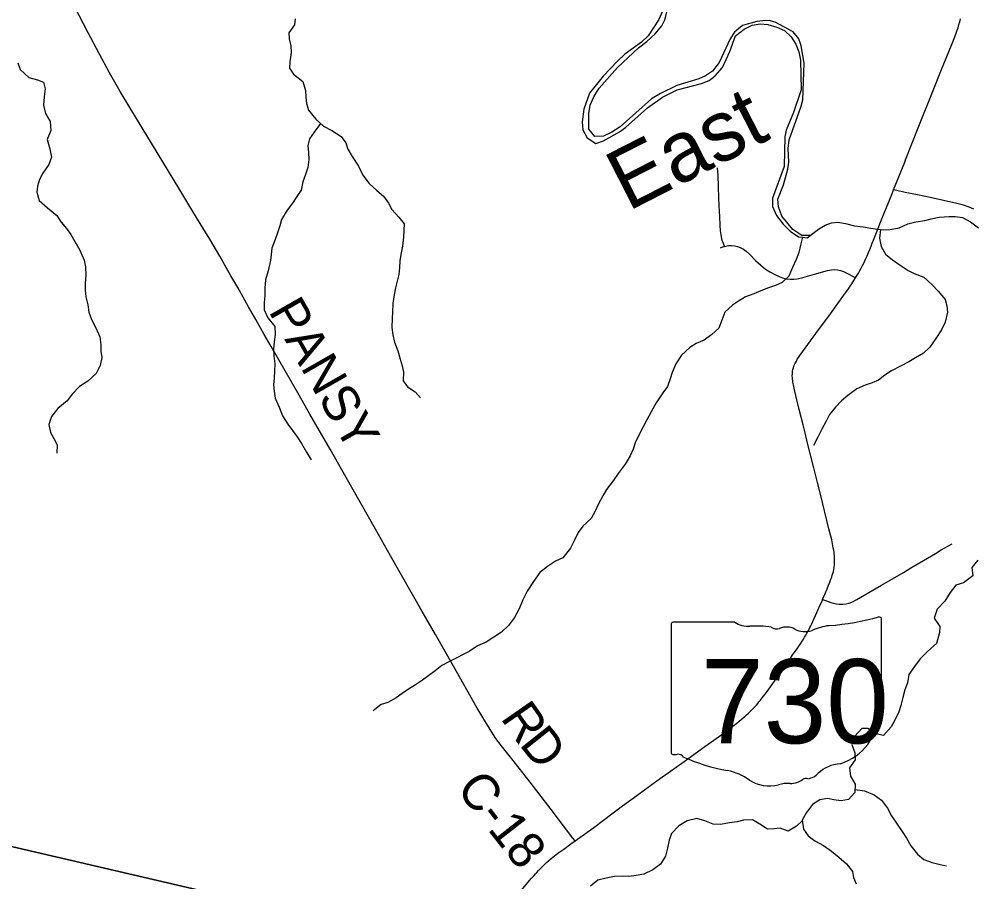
# Model space of a CAD drawing. Extents: x 0 to 34, y 0 to 22.
# Drawn here: x 19.453 to 20.948, y 15.17 to 16.521 of the extents above; entities that cross this region are included whole.
import ezdxf

# ---------------------------------------------------------------- set-up
doc = ezdxf.new("R2010")
doc.units = 0
for name, color, linetype in [('GM_X_Corporation', 7, 'Continuous'), ('GM_X_County_Road', 7, 'Continuous'), ('GM_X_County_Road_Text', 7, 'Continuous'), ('GM_X_Major_River', 7, 'Continuous'), ('GM_X_Minor_River', 7, 'Continuous'), ('GM_X_Minor_River_Text', 7, 'Continuous'), ('GM_X_State_Location', 7, 'Continuous'), ('GM_X_State_Route', 7, 'Continuous'), ('GM_X_State_Shield', 7, 'Continuous'), ('GM_X_Township_Road', 7, 'Continuous')]:
    doc.layers.add(name, color=color, linetype=linetype)

msp = doc.modelspace()

# ---------------------------------------------------------------- linework, layer by layer
at = {"layer": 'GM_X_Corporation'}
msp.add_lwpolyline([(17.8718, 17.2256), (17.7834, 16.317), (17.7373, 15.7617), (17.7239, 15.6245), (18.0639, 15.5437), (18.8797, 15.3563), (20.156, 15.0595), (20.9871, 14.8793), (21.6235, 14.742), (22.4946, 14.5463), (22.7103, 14.4966), (23.0409, 15.7041), (23.1639, 16.2517), (23.362, 16.8676)], dxfattribs=at)
msp.add_lwpolyline([(17.597, 14.3059), (22.6629, 14.3059), (22.7103, 14.4966), (22.4946, 14.5463), (21.6235, 14.742), (20.9871, 14.8793), (20.156, 15.0595), (18.8797, 15.3563), (18.0639, 15.5437), (17.7239, 15.6245), (17.6136, 14.4601)], close=True, dxfattribs=at)
at = {"layer": 'GM_X_County_Road'}
msp.add_lwpolyline([(20.3231, 15.2347), (20.3199, 15.239), (20.2856, 15.284), (20.253, 15.3263), (20.2242, 15.3629), (20.2053, 15.3868), (20.1983, 15.3964), (20.19, 15.4089), (20.1701, 15.4426), (20.1329, 15.5079), (20.1046, 15.5576), (20.084, 15.5938), (20.034, 15.6811), (20.0105, 15.7228), (19.9648, 15.8033), (19.9395, 15.8481), (19.908, 15.9025), (19.891, 15.9322), (19.8473, 16.0088), (19.8365, 16.0276), (19.8231, 16.0508), (19.8118, 16.0708), (19.795, 16.1011), (19.7842, 16.1194), (19.7667, 16.1502), (19.7512, 16.1764), (19.7377, 16.1987), (19.7231, 16.2225), (19.7025, 16.2565), (19.6274, 16.3803), (19.6107, 16.408), (19.5941, 16.4371), (19.5778, 16.4672), (19.5609, 16.4998), (19.5394, 16.5411)], dxfattribs=at)
at = {"layer": 'GM_X_Major_River'}
for points in [[(20.5486, 16.4534), (20.5382, 16.4398), (20.5275, 16.4324), (20.5168, 16.4276), (20.4825, 16.4174), (20.4569, 16.4049), (20.4431, 16.3963), (20.394, 16.3526), (20.3806, 16.344), (20.3676, 16.3381), (20.3539, 16.3372), (20.3446, 16.3487), (20.3446, 16.3734), (20.3467, 16.3863), (20.3526, 16.3995), (20.3611, 16.413), (20.3896, 16.4453), (20.4227, 16.4763), (20.4357, 16.486), (20.4484, 16.498), (20.4588, 16.5104), (20.4639, 16.5202), (20.4768, 16.572)], [(20.4599, 16.5335), (20.4544, 16.5203), (20.4374, 16.4947), (20.4274, 16.485), (20.4013, 16.4664), (20.3898, 16.4555), (20.3674, 16.4319)], [(20.3674, 16.4319), (20.3458, 16.4052), (20.3367, 16.3799), (20.3342, 16.3602), (20.3355, 16.3477), (20.3421, 16.3351), (20.3557, 16.3262), (20.3675, 16.3305), (20.3927, 16.3446), (20.4023, 16.3517), (20.4365, 16.3824), (20.4602, 16.3991), (20.4828, 16.4106), (20.5212, 16.4203), (20.533, 16.4251), (20.5426, 16.4322), (20.5538, 16.4453), (20.5655, 16.4706), (20.5746, 16.4948), (20.5881, 16.5056), (20.6003, 16.5115), (20.6132, 16.5136), (20.6249, 16.5127), (20.6393, 16.5087), (20.6513, 16.5032), (20.6618, 16.4932), (20.6689, 16.4821), (20.6736, 16.4699), (20.6761, 16.457), (20.6773, 16.4106), (20.665, 16.3747), (20.6536, 16.3472), (20.6516, 16.337), (20.6505, 16.2903), (20.6324, 16.2408), (20.6325, 16.2279), (20.6388, 16.2137), (20.6488, 16.2003), (20.66, 16.1892), (20.6732, 16.1803), (20.6793, 16.1795), (20.6864, 16.1786), (20.6914, 16.1823)], [(20.6269, 16.5187), (20.6174, 16.5185), (20.6076, 16.5175), (20.5851, 16.5113), (20.5728, 16.5005), (20.5658, 16.4903), (20.5486, 16.4534)], [(20.6914, 16.1823), (20.6785, 16.1825), (20.6643, 16.1918), (20.6471, 16.2125), (20.6416, 16.227), (20.6407, 16.2395), (20.6497, 16.2618), (20.6561, 16.2864), (20.6578, 16.2974), (20.6566, 16.3187), (20.6583, 16.3319), (20.6773, 16.3848), (20.6797, 16.395), (20.6817, 16.4523), (20.6772, 16.4794), (20.6735, 16.49), (20.6646, 16.5012), (20.6367, 16.5163), (20.6269, 16.5187)]]:
    msp.add_lwpolyline(points, dxfattribs=at)
at = {"layer": 'GM_X_Minor_River'}
for points in [[(19.8849, 16.5216), (19.884, 16.5121), (19.8751, 16.4997), (19.8754, 16.4902), (19.8782, 16.4795), (19.8785, 16.4689), (19.8764, 16.4545), (19.8762, 16.4443), (19.8821, 16.4347), (19.8971, 16.4235), (19.9011, 16.4094), (19.9017, 16.3987), (19.9027, 16.3889), (19.9056, 16.3786), (19.9171, 16.3644), (19.9295, 16.3536), (19.9423, 16.3466), (19.9569, 16.3376), (19.964, 16.3273), (19.9676, 16.3174), (19.9743, 16.3059), (19.9839, 16.291), (19.9906, 16.2768), (20.0006, 16.2638), (20.013, 16.253), (20.0234, 16.2437), (20.0309, 16.233), (20.036, 16.223), (20.0472, 16.2111), (20.0554, 16.2008), (20.0549, 16.1905), (20.0544, 16.1795), (20.053, 16.1659), (20.0506, 16.1526), (20.0489, 16.1428), (20.0484, 16.1318), (20.0471, 16.1215), (20.0446, 16.1109), (20.0418, 16.1004), (20.0398, 16.0897), (20.0377, 16.0757), (20.0375, 16.0621), (20.0366, 16.0526), (20.0364, 16.0385), (20.0377, 16.0271), (20.0406, 16.0153), (20.0457, 16.002), (20.0493, 15.9886), (20.0526, 15.9783), (20.0543, 15.9685), (20.0538, 15.9548), (20.0608, 15.9452), (20.0728, 15.9378), (20.0814, 15.9282)], [(19.4505, 16.4527), (19.4545, 16.442), (19.468, 16.4297), (19.4812, 16.4261), (19.491, 16.4222), (19.4932, 16.4119), (19.4918, 16.3994), (19.4909, 16.3865), (19.4937, 16.3735), (19.5011, 16.3609), (19.5024, 16.3465), (19.4966, 16.3325), (19.5005, 16.318), (19.5034, 16.3051), (19.4994, 16.2934), (19.4897, 16.2802)], [(19.9247, 16.3578), (19.9146, 16.3443), (19.9076, 16.3337), (19.9048, 16.3232), (19.9058, 16.3125), (19.9064, 16.3011), (19.9047, 16.289), (19.9011, 16.278), (19.8968, 16.2663), (19.8943, 16.2534), (19.8877, 16.2433), (19.8807, 16.2328), (19.8726, 16.2222), (19.8633, 16.2076), (19.8609, 16.1973), (19.8573, 16.1868), (19.8534, 16.1762), (19.8486, 16.1626), (19.8473, 16.1527), (19.8464, 16.1432), (19.8424, 16.127), (19.8384, 16.113), (19.8375, 16.1001), (19.8373, 16.0879), (19.8364, 16.0773), (19.8366, 16.0659), (19.8421, 16.0533), (19.8533, 16.0399), (19.8538, 16.0274), (19.8518, 16.016), (19.8509, 16.0042), (19.8515, 15.994), (19.8528, 15.9814), (19.8526, 15.9701), (19.8521, 15.9594), (19.8512, 15.9488), (19.8522, 15.9389), (19.8535, 15.9275), (19.8598, 15.9138), (19.8653, 15.9), (19.8734, 15.887), (19.8809, 15.877), (19.8879, 15.8671), (19.8946, 15.8567), (19.9027, 15.8433), (19.9101, 15.8311)], [(19.4897, 16.2802), (19.4847, 16.27), (19.4815, 16.2598), (19.4802, 16.25), (19.4838, 16.2374), (19.4973, 16.2258), (19.5115, 16.2139), (19.5186, 16.2035), (19.5268, 16.1935), (19.5334, 16.1839), (19.5397, 16.1729), (19.5475, 16.1595), (19.5545, 16.1438), (19.5566, 16.1331), (19.5572, 16.1195), (19.5562, 16.1077), (19.5561, 16.0967), (19.5571, 16.0864), (19.5603, 16.0739), (19.562, 16.0625), (19.566, 16.051), (19.573, 16.0376), (19.5789, 16.0235), (19.5806, 16.011), (19.5808, 16.0015), (19.5822, 15.9912), (19.5794, 15.9787), (19.5731, 15.9663), (19.5604, 15.9543), (19.5474, 15.9461), (19.5359, 15.9341), (19.5281, 15.9236), (19.5132, 15.9113), (19.5035, 15.8989), (19.4992, 15.8864), (19.5016, 15.8742), (19.5072, 15.8643), (19.5124, 15.8547), (19.5118, 15.8414)], [(20.6914, 16.1823), (20.7041, 16.1924), (20.7148, 16.1987), (20.7247, 16.2023), (20.7346, 16.203), (20.7467, 16.2013), (20.7606, 16.1977), (20.7743, 16.196), (20.7864, 16.1939), (20.7966, 16.1923), (20.8064, 16.1914), (20.8167, 16.192), (20.8307, 16.1945), (20.8441, 16.2007), (20.8567, 16.204), (20.8707, 16.2061), (20.881, 16.2086), (20.8932, 16.2111), (20.9087, 16.212), (20.9186, 16.2122), (20.9299, 16.2106), (20.9424, 16.204), (20.9551, 16.1943)], [(20.8016, 16.1918), (20.7998, 16.1782), (20.8026, 16.1652), (20.8093, 16.153), (20.8202, 16.1441), (20.834, 16.1348), (20.8446, 16.1275), (20.8544, 16.1231), (20.8691, 16.1169), (20.8825, 16.1053), (20.8919, 16.0953), (20.9027, 16.0822), (20.9052, 16.072), (20.9066, 16.0621), (20.9025, 16.0469), (20.8967, 16.0349), (20.8881, 16.0213), (20.8788, 16.0078), (20.8685, 15.9984), (20.8562, 15.9906), (20.8459, 15.9847), (20.8329, 15.978), (20.8188, 15.9703), (20.8081, 15.9636), (20.7981, 15.9557), (20.7882, 15.9517), (20.7775, 15.948), (20.7645, 15.9425), (20.7503, 15.9317), (20.7404, 15.9235), (20.7311, 15.9137), (20.7218, 15.9021), (20.7164, 15.8915), (20.7094, 15.8791), (20.7035, 15.8667), (20.6965, 15.8538)], [(20.6793, 16.1795), (20.6764, 16.1673), (20.6736, 16.1556), (20.6693, 16.1446), (20.6638, 16.1322), (20.6579, 16.1186), (20.6475, 16.1089), (20.6368, 16.1041), (20.6261, 16.1004), (20.6139, 16.0956), (20.6033, 16.0912), (20.5899, 16.0865), (20.5792, 16.0794), (20.5696, 16.0735), (20.5577, 16.0622), (20.553, 16.0498), (20.5483, 16.0373), (20.5375, 16.0276), (20.5252, 16.0183), (20.513, 16.0135), (20.5027, 16.0072), (20.49, 15.9948), (20.4811, 15.9816), (20.4752, 15.9681), (20.472, 15.9582), (20.4677, 15.9461), (20.4607, 15.936), (20.4502, 15.9206), (20.4425, 15.9062), (20.4358, 15.8938), (20.4296, 15.8829), (20.4222, 15.8678), (20.4175, 15.8576), (20.4143, 15.8478), (20.4092, 15.8372), (20.4018, 15.8244), (20.3906, 15.8098), (20.3829, 15.7985), (20.3724, 15.7846), (20.3666, 15.7748), (20.36, 15.7623), (20.3541, 15.7499), (20.3483, 15.7393), (20.3352, 15.7274), (20.3279, 15.7176), (20.3216, 15.7044), (20.3161, 15.6931), (20.3042, 15.6777), (20.2927, 15.6725), (20.2801, 15.6643), (20.2678, 15.655), (20.2581, 15.6407), (20.248, 15.6257), (20.2414, 15.6121), (20.2355, 15.5978), (20.2285, 15.5842), (20.2188, 15.5718), (20.208, 15.5613), (20.1839, 15.5457), (20.1706, 15.5398), (20.1576, 15.5312), (20.148, 15.5264), (20.1381, 15.5213), (20.1274, 15.5161), (20.1148, 15.509), (20.104, 15.5008), (20.0944, 15.4937), (20.0845, 15.4863), (20.0734, 15.4789), (20.0623, 15.4722), (20.0527, 15.4655), (20.0428, 15.4588), (20.0301, 15.4513), (20.0198, 15.4481), (20.0068, 15.4384)], [(20.9536, 15.6742), (20.9443, 15.6626), (20.9461, 15.6496), (20.9315, 15.6388), (20.9193, 15.6352), (20.9104, 15.6235), (20.9023, 15.61), (20.8899, 15.5972), (20.8856, 15.5833), (20.8945, 15.5702), (20.894, 15.5608), (20.8892, 15.5437), (20.8753, 15.5314), (20.8638, 15.5198), (20.8549, 15.5078), (20.846, 15.4953), (20.8439, 15.4821), (20.8396, 15.4711), (20.8364, 15.459), (20.8335, 15.4465), (20.83, 15.4367), (20.8233, 15.4228), (20.8179, 15.413), (20.8059, 15.3995), (20.7961, 15.4015), (20.7818, 15.4104), (20.7723, 15.4105), (20.7615, 15.3985), (20.7568, 15.3857), (20.7615, 15.3723), (20.7618, 15.3617), (20.7529, 15.3489), (20.7542, 15.336), (20.7616, 15.3234), (20.761, 15.3105), (20.7514, 15.2996), (20.7396, 15.2971), (20.7283, 15.2991), (20.7184, 15.3008), (20.7066, 15.2991), (20.6948, 15.2916), (20.6855, 15.2788), (20.6789, 15.2668), (20.6809, 15.2527), (20.6884, 15.2424), (20.6985, 15.2346), (20.7124, 15.2276), (20.7248, 15.2187), (20.7364, 15.2091), (20.7484, 15.1987), (20.7577, 15.1868), (20.7591, 15.1772), (20.7635, 15.1673)], [(20.7612, 15.3151), (20.7766, 15.3129), (20.7917, 15.3066), (20.8029, 15.2985), (20.8126, 15.2859), (20.8189, 15.2736), (20.8285, 15.2594), (20.8352, 15.2495), (20.8419, 15.2391), (20.8489, 15.2269), (20.8593, 15.2139), (20.8695, 15.2057), (20.8823, 15.201), (20.8948, 15.1978), (20.9046, 15.1954)], [(20.679, 15.2661), (20.67, 15.2578), (20.657, 15.25), (20.6442, 15.2547), (20.6343, 15.2533), (20.6244, 15.2531), (20.6124, 15.2609), (20.6008, 15.2675), (20.5867, 15.2673), (20.5772, 15.2644), (20.5651, 15.263), (20.551, 15.2602), (20.5396, 15.2607), (20.5264, 15.2662), (20.5136, 15.2694), (20.4987, 15.2658), (20.4854, 15.258), (20.4742, 15.246), (20.4706, 15.2358), (20.4678, 15.2233), (20.4646, 15.2108), (20.4572, 15.198), (20.4449, 15.1891), (20.4308, 15.1825), (20.419, 15.1803), (20.4076, 15.179), (20.3974, 15.1795), (20.3849, 15.1789), (20.3719, 15.176), (20.3586, 15.1732), (20.3475, 15.1635)]]:
    msp.add_lwpolyline(points, dxfattribs=at)
at = {"layer": 'GM_X_State_Route'}
for points in [[(20.8393, 16.2973), (20.8408, 16.301), (20.8604, 16.3507), (20.8838, 16.4096), (20.8972, 16.4424), (20.9124, 16.4803), (20.9177, 16.4935), (20.9198, 16.4991), (20.9214, 16.5037), (20.9228, 16.5077), (20.9242, 16.5125), (20.9254, 16.517), (20.9266, 16.5218)], [(20.7373, 16.0794), (20.739, 16.0818), (20.7427, 16.087), (20.7471, 16.0931), (20.7512, 16.0991), (20.7539, 16.103), (20.7565, 16.1068), (20.7598, 16.112), (20.7622, 16.1159), (20.7639, 16.1187), (20.7668, 16.1235), (20.769, 16.1275), (20.7711, 16.1313), (20.7732, 16.1354), (20.7756, 16.1403), (20.7778, 16.1452), (20.7803, 16.1507), (20.7825, 16.1557), (20.7845, 16.1604), (20.7867, 16.1657), (20.7886, 16.1705), (20.7905, 16.1753), (20.8027, 16.2059), (20.8192, 16.2467), (20.822, 16.2536), (20.8393, 16.2973)], [(20.2388, 15.1568), (20.2552, 15.1762), (20.2589, 15.1806), (20.2611, 15.1831), (20.2632, 15.1853), (20.2657, 15.1881), (20.2679, 15.1903), (20.2707, 15.1931), (20.2733, 15.1956), (20.2759, 15.1982), (20.2787, 15.2007), (20.282, 15.2037), (20.2856, 15.2068), (20.2886, 15.2093), (20.2912, 15.2113), (20.2938, 15.2134), (20.2979, 15.2165), (20.3054, 15.2219), (20.3165, 15.2299), (20.3231, 15.2347), (20.3523, 15.2558), (20.3676, 15.2672), (20.3827, 15.2783), (20.3977, 15.2894), (20.4198, 15.3055), (20.4399, 15.3202), (20.457, 15.3326), (20.4692, 15.3412), (20.494, 15.3588), (20.5227, 15.3795), (20.5529, 15.4014), (20.5656, 15.4108), (20.5723, 15.4158), (20.5766, 15.419), (20.5803, 15.422), (20.5835, 15.4247), (20.5862, 15.427), (20.5893, 15.4297), (20.5917, 15.4319), (20.594, 15.4339), (20.5966, 15.4364), (20.5989, 15.4386), (20.601, 15.4408), (20.6032, 15.4431), (20.6053, 15.4452), (20.6072, 15.4473), (20.6091, 15.4496), (20.6111, 15.4521), (20.6133, 15.4548), (20.6162, 15.4583), (20.6184, 15.4612), (20.6207, 15.4641), (20.6238, 15.4685), (20.6357, 15.4848), (20.6548, 15.5123), (20.6579, 15.5168), (20.6604, 15.5204), (20.6644, 15.5262), (20.6674, 15.5306), (20.6707, 15.5354), (20.6735, 15.5396), (20.676, 15.5433), (20.6786, 15.5472), (20.6806, 15.5505), (20.6825, 15.5535), (20.6845, 15.5568), (20.6862, 15.5596), (20.6877, 15.5623), (20.6897, 15.5661), (20.691, 15.5687), (20.6923, 15.5713), (20.6938, 15.5745), (20.6953, 15.578), (20.697, 15.5817), (20.6995, 15.5873), (20.7017, 15.5921), (20.7051, 15.5997), (20.7104, 15.6117), (20.7107, 15.6124), (20.7152, 15.6229), (20.7178, 15.6292), (20.7201, 15.6348), (20.7221, 15.6398), (20.7237, 15.6441), (20.725, 15.6473), (20.726, 15.6506), (20.7269, 15.6534), (20.7276, 15.6563), (20.7283, 15.6593), (20.7288, 15.6618), (20.7291, 15.664), (20.7293, 15.6661), (20.7295, 15.669), (20.7296, 15.6722), (20.7296, 15.6753), (20.7295, 15.678), (20.7293, 15.6812), (20.7291, 15.6838), (20.7288, 15.6862), (20.7282, 15.6898), (20.7275, 15.6936), (20.7263, 15.6996), (20.725, 15.7058), (20.7206, 15.7233), (20.7073, 15.7776), (20.7029, 15.7957), (20.6971, 15.8186), (20.6873, 15.8571), (20.6833, 15.8734), (20.6802, 15.886), (20.6743, 15.9102), (20.6706, 15.9253), (20.6673, 15.9385), (20.6662, 15.9435), (20.6651, 15.9484), (20.6646, 15.9508), (20.6642, 15.9527), (20.6639, 15.9548), (20.6636, 15.9573), (20.6634, 15.9597), (20.6633, 15.9627), (20.6634, 15.9652), (20.6636, 15.9676), (20.6638, 15.97), (20.6642, 15.9724), (20.665, 15.9753), (20.6656, 15.9774), (20.6664, 15.9793), (20.6672, 15.9812), (20.6682, 15.9832), (20.6697, 15.9858), (20.6712, 15.9885), (20.6732, 15.9916), (20.6753, 15.9947), (20.7045, 16.0348), (20.7203, 16.0562), (20.7373, 16.0794)]]:
    msp.add_lwpolyline(points, dxfattribs=at)
at = {"layer": 'GM_X_State_Shield'}
for p, q in [((20.803, 15.4771), (20.803, 15.5818)), ((20.4734, 15.5734), (20.4734, 15.3733)), ((20.5732, 15.5769), (20.4767, 15.5769)), ((20.803, 15.4772), (20.803, 15.4771))]:
    msp.add_line(p, q, dxfattribs=at)
for centre, major_axis, start_param, end_param in [((20.6856, 15.8497), (0.3495, 0), 4.814394, 5.042369), ((20.7994, 15.5822), (0.00367, 0), 6.141152, 7.989035), ((20.4772, 15.5738), (0.00382, 0), 1.712693, 3.28349), ((20.5962, 15.6001), (0.037, 0), 4.042523, 4.731795), ((20.6085, 15.4645), (0.133, 0), 1.404758, 1.657858), ((20.6386, 15.5749), (0.0107, 0), 3.836095, 5.185415), ((20.6543, 15.5517), (0.0222, 0), 0.950623, 2.079405), ((20.683, 15.5835), (0.0267, 0), 4.081561, 5.145723), ((20.7302, 15.5157), (0.0703, 0), 1.699011, 2.107814), ((20.7991, 15.4767), (0.00393, 0), 5.05454, 6.418171), ((20.8022, 15.4694), (0.00568, 0), 1.883978, 3.671073), ((20.766, 15.4562), (0.0341, 0), 5.934695, 6.695948), ((20.8162, 15.4333), (0.0248, 0), 2.387724, 3.262537), ((20.7052, 15.42), (0.0874, 0), 5.101752, 6.440018), ((20.4772, 15.3728), (0.00385, 0), 3.00124, 4.508301), ((20.4778, 15.3933), (0.0294, 0), 4.665946, 4.897461), ((20.4838, 15.3617), (0.0106, 0), 0.519207, 1.627899), ((20.6177, 15.5415), (0.2524, 0), 4.195997, 4.488961), ((20.7421, 15.3171), (0.0479, 0), 1.647645, 2.488434), ((20.5424, 15.2834), (0.079, 0), 0.823519, 1.323587), ((20.6814, 15.3539), (0.0282, 0), 4.937069, 5.64225), ((20.6278, 15.3607), (0.0501, 0), 4.026481, 4.996735), ((20.6568, 15.2916), (0.0412, 0), 1.495662, 1.94098), ((20.6604, 15.3458), (0.0267, 0), 4.691044, 5.507374), ((20.6846, 15.3264), (0.00752, 0), 1.147584, 2.315152)]:
    msp.add_ellipse(centre, major_axis=major_axis, ratio=0.8, start_param=start_param, end_param=end_param, dxfattribs=at)
at = {"layer": 'GM_X_Township_Road'}
for points in [[(20.557, 16.1652), (20.5554, 16.17), (20.5537, 16.1748), (20.552, 16.1832), (20.5511, 16.1895), (20.5505, 16.1988), (20.55, 16.2119), (20.5489, 16.2286), (20.5482, 16.2417), (20.5476, 16.2587), (20.547, 16.2766), (20.5464, 16.2885)], [(20.9478, 16.2236), (20.9404, 16.2268), (20.9316, 16.2298), (20.9209, 16.2327), (20.8791, 16.2419), (20.8596, 16.246), (20.8401, 16.2498), (20.8269, 16.2526), (20.822, 16.2536)], [(20.5511, 16.1631), (20.5545, 16.1645), (20.557, 16.1652)], [(20.557, 16.1652), (20.5592, 16.1658), (20.5633, 16.1665), (20.5682, 16.1667), (20.5736, 16.1661), (20.5777, 16.1652), (20.5816, 16.1636), (20.5869, 16.1608), (20.5909, 16.158), (20.5962, 16.1529), (20.6059, 16.1433), (20.6141, 16.1357), (20.6214, 16.1298), (20.6281, 16.1253), (20.6358, 16.1211), (20.6427, 16.118), (20.648, 16.1161), (20.6542, 16.1147), (20.6598, 16.114), (20.6655, 16.114), (20.6711, 16.1147), (20.6797, 16.1166), (20.6983, 16.1218), (20.7186, 16.1275), (20.7245, 16.1288), (20.7294, 16.1291), (20.7342, 16.1287), (20.7389, 16.1277), (20.7435, 16.1261), (20.7518, 16.122), (20.7576, 16.1186), (20.7622, 16.1159)], [(20.7107, 15.6124), (20.7153, 15.6107), (20.7235, 15.6078), (20.7318, 15.6056), (20.7366, 15.605), (20.7427, 15.605), (20.7475, 15.6056), (20.7522, 15.6067), (20.7567, 15.6085), (20.7643, 15.6126), (20.783, 15.6235), (20.8029, 15.6351), (20.8164, 15.6429), (20.8373, 15.655), (20.849, 15.6619), (20.8688, 15.6737), (20.8878, 15.6847), (20.8966, 15.6901), (20.9137, 15.6995)]]:
    msp.add_lwpolyline(points, dxfattribs=at)

# ---------------------------------------------------------------- texts
at = {"layer": 'GM_X_County_Road_Text'}
for s, height, rotation, p in [('PANSY', 0.05682, 299.7457, (19.8424, 16.064)), ('R', 0.0568, 304.8501, (20.2056, 15.427)), ('D', 0.0568, 308.5439, (20.2347, 15.3855)), ('C-18', 0.05682, 308.0818, (20.1358, 15.3159))]:
    msp.add_text(s, height=height, rotation=rotation, dxfattribs=at).set_placement(p)
at = {"layer": 'GM_X_Minor_River_Text'}
msp.add_text('East', height=0.0947, rotation=27.0823, dxfattribs=at).set_placement((20.4059, 16.2195))
at = {"layer": 'GM_X_State_Location'}
for s in ['s', 'r']:
    msp.add_text(s, height=0.000189, dxfattribs=at).set_placement((20.6345, 15.46))
msp.add_text('730', height=0.000189, rotation=0, dxfattribs=at).set_placement((20.5677, 15.4463))
at = {"layer": 'GM_X_State_Shield'}
msp.add_text('730', height=0.13184, dxfattribs=at).set_placement((20.5204, 15.3874))

doc.saveas('drawing.dxf')
